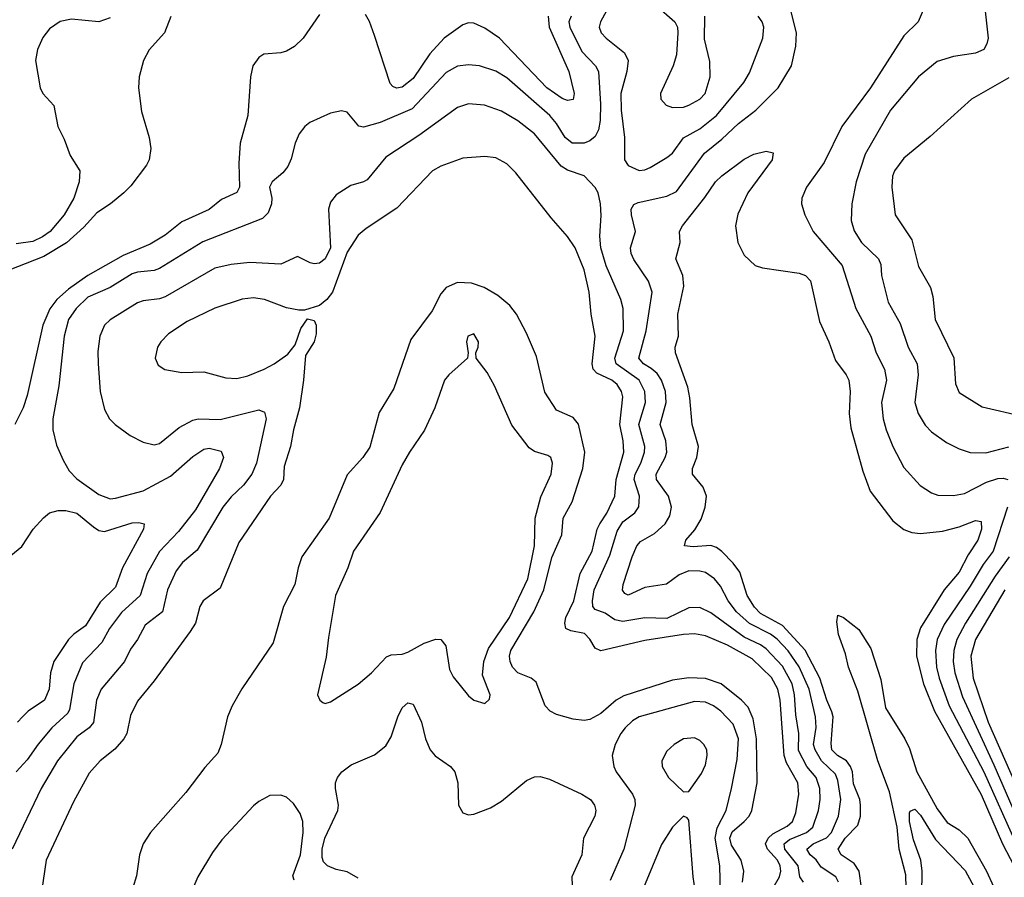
# Model space of a CAD drawing. Header units: inches. Extents: x 1649636 to 1815363, y 506543 to 641975.
# Tile 305 of 656: x 1682662 to 1686234, y 626228 to 629338. Entities that reach past the tile are written whole.
import ezdxf

# ---------------------------------------------------------------- set-up
doc = ezdxf.new("R2010")
doc.units = ezdxf.units.IN
doc.header["$MEASUREMENT"] = 0
doc.layers.add('B6682', color=7, linetype='Continuous')

msp = doc.modelspace()

# ---------------------------------------------------------------- linework, layer by layer
at = {"layer": 'B6682', "color": 5}
for points, elevation in [([(1685955.8, 629410), (1685922, 629330), (1685870, 629279.2), (1685748.9, 629090), (1685645.1, 628950), (1685580.3, 628819.7), (1685517, 628730), (1685499.3, 628690), (1685498, 628670), (1685510.3, 628630), (1685541.2, 628570), (1685646, 628446), (1685695, 628290), (1685749.6, 628189.6), (1685768.9, 628130), (1685798.9, 628070), (1685806.9, 628030), (1685788.4, 627950), (1685794.1, 627890), (1685805.3, 627850), (1685830.1, 627790.1), (1685870, 627714), (1685929, 627649), (1685970, 627622.4), (1685993, 627613), (1686050, 627611.8), (1686090, 627619.5), (1686170, 627660.7), (1686210, 627673.9), (1686230, 627674.8), (1686246.4, 627670)], 640), ([(1684790.7, 629370), (1684769.4, 629330), (1684764.8, 629310), (1684771.9, 629290), (1684789.3, 629270), (1684856.8, 629216.8), (1684870.1, 629190), (1684865.1, 629150), (1684842.9, 629070), (1684844.3, 629010), (1684856.1, 628910), (1684855.9, 628830), (1684870, 628809.2), (1684910, 628791.1), (1684930, 628792.8), (1684950, 628801.4), (1685010, 628838), (1685030, 628853.5), (1685070.7, 628909.3), (1685130, 628941.6), (1685190, 628990.1), (1685289.1, 629110), (1685310, 629144.9), (1685358.5, 629270), (1685362, 629310), (1685355.8, 629330), (1685341.1, 629350)], 660), ([(1685632.5, 626210), (1685622.6, 626230), (1685570, 626264.6), (1685551.1, 626291.1), (1685529.4, 626310), (1685518.1, 626330), (1685541.1, 626350), (1685589.3, 626370.7), (1685607.4, 626390), (1685633.1, 626450), (1685641.5, 626510), (1685630, 626579.1), (1685621.5, 626601.5), (1685570.7, 626650.7), (1685547.7, 626690), (1685542.4, 626710), (1685551.1, 626771.1), (1685549.3, 626809.3), (1685525.8, 626910), (1685490, 626991.3), (1685450, 627049.2), (1685410, 627091.6), (1685386.3, 627110), (1685310, 627147.7), (1685262.6, 627190), (1685232.8, 627230), (1685204, 627284), (1685182.9, 627310), (1685150, 627332.9), (1685130, 627338.5), (1685090, 627339.1), (1685055, 627325), (1685009.1, 627290.9), (1684930, 627278.4), (1684870, 627251.6), (1684857.5, 627257.5), (1684848.9, 627268.9), (1684851.9, 627290), (1684884, 627390), (1684901, 627430), (1684914.4, 627445.6), (1684965.1, 627474.9), (1685003.9, 627510), (1685020.9, 627539.1), (1685027.2, 627570), (1685016.3, 627610), (1684973, 627670), (1684971.8, 627690), (1685003.7, 627750), (1685009.9, 627770), (1685006.4, 627810), (1684985.9, 627870), (1685007.7, 627950), (1685004.8, 627990), (1684990.3, 628030), (1684974.4, 628054.4), (1684953.4, 628073.4), (1684924.7, 628090), (1684908.4, 628110), (1684934.5, 628210), (1684956.6, 628350), (1684943.6, 628390), (1684890, 628467.9), (1684880.5, 628490), (1684878.5, 628510), (1684896.5, 628570), (1684881.8, 628630), (1684880.8, 628650), (1684890, 628666.9), (1684905.7, 628674.3), (1685010, 628697.2), (1685045.3, 628714.7), (1685146.6, 628853.4), (1685210, 628903.8), (1685270, 628961.2), (1685333.2, 629010), (1685413.2, 629090), (1685462.4, 629170), (1685478.2, 629241.8), (1685480.2, 629290), (1685455.1, 629390)], 640), ([(1684970, 629390.6), (1685039.3, 629330), (1685048.7, 629310), (1685050.3, 629290.3), (1685044.4, 629210), (1685032.3, 629170), (1684986.7, 629070), (1684988.5, 629050), (1685007.2, 629027.2), (1685030, 629019.2), (1685070, 629020.9), (1685090, 629028.1), (1685130, 629048.8), (1685149, 629070), (1685167.5, 629130), (1685165.7, 629185.7), (1685146.6, 629266.6), (1685148.2, 629350)], 680), ([(1686162.6, 629390), (1686175, 629270), (1686170.9, 629250), (1686159.7, 629230), (1686130, 629215.6), (1686050, 629204), (1685990, 629185.6), (1685923.2, 629130), (1685821, 629010), (1685729.7, 628850.3), (1685696.8, 628750), (1685681.2, 628670), (1685678.8, 628610), (1685690, 628572), (1685715.8, 628530), (1685777.7, 628470), (1685786.3, 628450), (1685788.7, 628410), (1685812.9, 628312.9), (1685856.3, 628236.3), (1685885.5, 628150), (1685918.5, 628090), (1685922, 628050), (1685910.1, 627950), (1685921.9, 627910), (1685946.9, 627866.9), (1685970, 627842.9), (1686024.8, 627804.8), (1686070, 627781.8), (1686110, 627768), (1686167.1, 627767.1), (1686250, 627788.5)], 660), ([(1683210.9, 629349.1), (1683187.2, 629290), (1683132.1, 629227.9), (1683111, 629190), (1683095.2, 629130), (1683093.7, 629090), (1683104.5, 629004.5), (1683131.6, 628910), (1683138.7, 628870), (1683132, 628830), (1683122, 628810), (1683065, 628735), (1683040.7, 628710), (1682992.4, 628670), (1682942.2, 628637.8), (1682895, 628585), (1682831.8, 628528.2), (1682750, 628478.8), (1682585.3, 628414.7)], 580), ([(1683750, 629356.9), (1683690.2, 629270), (1683659.2, 629240.8), (1683630, 629223.1), (1683610, 629216.8), (1683547.7, 629212.3), (1683530, 629200.9), (1683507.7, 629170), (1683499.2, 629130), (1683490.3, 628990), (1683461.8, 628890), (1683457.7, 628817.7), (1683459.5, 628730), (1683450, 628711), (1683394.4, 628685.6), (1683350, 628649.3), (1683250, 628605.1), (1683190, 628556), (1683136.1, 628523.9), (1683037.9, 628482.1), (1682910, 628410.3), (1682840, 628360), (1682797.3, 628322.7), (1682771.2, 628288.8), (1682745.8, 628230), (1682690, 627975.1), (1682674.8, 627930), (1682645.1, 627870)], 620), ([(1684662.7, 629350), (1684654.2, 629330), (1684657.7, 629310), (1684702.1, 629222.1), (1684750.7, 629170.7), (1684762, 629150), (1684769, 629031), (1684767.6, 628972.4), (1684761.6, 628938.4), (1684750, 628914), (1684730, 628898.3), (1684710, 628890.4), (1684666.6, 628890), (1684641, 628910), (1684610, 628961.5), (1684585.8, 628990), (1684430, 629127.3), (1684390, 629150.6), (1684330, 629170.8), (1684290, 629174), (1684250, 629169.1), (1684210, 629146.1), (1684085.8, 629014.2), (1683970, 628964.7), (1683910, 628947.4), (1683892.1, 628952.1), (1683850, 629002.4), (1683830, 629007.1), (1683790, 628999.2), (1683715.3, 628964.7), (1683697, 628950), (1683676.7, 628923.3), (1683661.5, 628890), (1683647.5, 628832.5), (1683634.8, 628805.2), (1683617.2, 628782.8), (1683578, 628750), (1683569, 628730), (1683577.1, 628690), (1683576.4, 628670), (1683563.2, 628636.8), (1683543.5, 628616.5), (1683327.3, 628532.7), (1683170, 628435.3), (1683150, 628428.4), (1683090, 628422.6), (1683070, 628416.1), (1682990, 628367.1), (1682910, 628331.6), (1682866.7, 628290), (1682839.9, 628250), (1682823.6, 628190), (1682804.8, 628010), (1682783.2, 627890), (1682782.2, 627850), (1682795.4, 627795.4), (1682820, 627740), (1682842.1, 627702.1), (1682870, 627672.6), (1682950, 627615.7), (1682990, 627600.9), (1683010, 627603), (1683110, 627629.5), (1683210, 627682.6), (1683290, 627754.1), (1683330, 627780.8), (1683350, 627783.5), (1683392.9, 627772.9), (1683401.2, 627750), (1683387.8, 627710), (1683299.8, 627560.2), (1683238.2, 627481.8), (1683170, 627409.8), (1683124.3, 627330), (1683099.8, 627250), (1683031.9, 627188.1), (1682987.8, 627130), (1682960.4, 627079.6), (1682890, 627006.2), (1682859, 626930), (1682843.2, 626836.8), (1682837.2, 626822.8), (1682779.2, 626770), (1682730, 626711.3), (1682690, 626654), (1682649.7, 626610.3)], 640), ([(1682990, 629344.5), (1682950, 629329.8), (1682850, 629338.9), (1682808.7, 629331.3), (1682770, 629304.7), (1682746.7, 629273.3), (1682727.3, 629230), (1682719.7, 629190), (1682736.4, 629090), (1682746.4, 629070), (1682786.4, 629026.4), (1682801.3, 628950), (1682824.2, 628904.2), (1682845.6, 628845.6), (1682880.3, 628790), (1682878, 628750), (1682859.1, 628690), (1682823.9, 628630), (1682772.5, 628570), (1682745.3, 628550), (1682710, 628533.3), (1682650, 628524.9)], 560), ([(1684579.4, 629350), (1684583.4, 629310), (1684654.9, 629150), (1684674.2, 629070), (1684670, 629048), (1684650, 629044.6), (1684630, 629052.2), (1684574, 629090), (1684403.4, 629270), (1684350, 629307.1), (1684310, 629325.5), (1684290, 629326.3), (1684270, 629319.4), (1684202, 629270), (1684150, 629214.3), (1684090, 629124.6), (1684050, 629092.5), (1684029.4, 629089.4), (1684015.4, 629095.4), (1684005.8, 629105.8), (1683950, 629280.7), (1683931.6, 629331.6), (1683916.3, 629356.3)], 620), ([(1686250, 629126.2), (1686115.3, 629050), (1685965.4, 628914.6), (1685870, 628835.6), (1685835.5, 628790), (1685828.4, 628770), (1685826, 628730), (1685838.2, 628630), (1685898.8, 628538.8), (1685922.3, 628442.3), (1685966.5, 628366.5), (1685974.3, 628334.3), (1685982.9, 628250), (1686051.3, 628111.3), (1686056.7, 628016.7), (1686070, 627985.7), (1686153.7, 627933.7), (1686300.4, 627900.4)], 680), ([(1685505.9, 626210), (1685492.7, 626230), (1685486.3, 626270), (1685437.7, 626330), (1685435.2, 626350), (1685454.4, 626365.6), (1685516.7, 626390), (1685539.5, 626410), (1685559.7, 626470), (1685565.6, 626510), (1685565.4, 626550), (1685551.5, 626590), (1685517.6, 626630), (1685487.4, 626687.4), (1685488.6, 626750), (1685477.4, 626817.4), (1685473.1, 626890), (1685464.1, 626930), (1685430, 626993.7), (1685370, 627056), (1685350, 627070.5), (1685290, 627099.2), (1685170, 627186.4), (1685130, 627206.8), (1685090, 627204.7), (1685010, 627166.2), (1684930, 627168.7), (1684850, 627155.3), (1684821.2, 627161.2), (1684785.8, 627185.8), (1684750, 627199.2), (1684741.7, 627210), (1684740.3, 627230), (1684746.9, 627270), (1684803.7, 627396.3), (1684830, 627482.7), (1684850, 627516.6), (1684893.7, 627550), (1684908.1, 627571.9), (1684910.4, 627610), (1684891.4, 627670), (1684895.3, 627690), (1684915.7, 627730), (1684929.1, 627770), (1684929.9, 627790.1), (1684908.8, 627870), (1684932.6, 627950), (1684930.3, 627990), (1684909.9, 628030), (1684826, 628090), (1684821.8, 628110), (1684852.2, 628210), (1684851.8, 628290), (1684842.8, 628322.8), (1684790, 628445.4), (1684770.8, 628510), (1684766.9, 628553.1), (1684772, 628628), (1684769.8, 628670), (1684760.3, 628710), (1684750, 628729.7), (1684710, 628771.9), (1684650, 628792.5), (1684626.9, 628806.9), (1684530, 628923.7), (1684470, 628971.2), (1684410, 629005.7), (1684347.9, 629027.9), (1684290, 629032.9), (1684250, 629019.4), (1684110, 628917.9), (1683990, 628838.6), (1683922.9, 628757.1), (1683910, 628749.2), (1683863.6, 628736.4), (1683810, 628702.7), (1683790, 628676.3), (1683782.1, 628650), (1683790, 628510), (1683770.6, 628470), (1683750, 628454.9), (1683730, 628452.3), (1683716.4, 628456.4), (1683670, 628479.3), (1683610, 628451.4), (1683497, 628457), (1683429.9, 628449.9), (1683370, 628436.9), (1683190, 628332.2), (1683170, 628324.9), (1683110, 628318.7), (1683090, 628310.6), (1682990.1, 628249.9), (1682970.1, 628229.9), (1682952.6, 628190), (1682946.1, 628133.9), (1682946.7, 628090), (1682954.7, 627990), (1682970, 627924), (1682988.5, 627890), (1683008.4, 627870), (1683063, 627830), (1683110, 627806), (1683150, 627796), (1683170, 627801.1), (1683241, 627859), (1683290, 627885), (1683310, 627890.9), (1683390, 627888.1), (1683530, 627923.5), (1683550, 627914), (1683556.2, 627890), (1683521.5, 627730), (1683505, 627690), (1683474.8, 627650), (1683430, 627607.9), (1683398.9, 627570), (1683305.8, 627414.2), (1683253.5, 627370), (1683230, 627338.8), (1683198.1, 627270), (1683180.8, 627190), (1683117.7, 627142.3), (1683090.2, 627090), (1683064.8, 627055.2), (1683043, 627010), (1682957.5, 626910), (1682941.1, 626870), (1682930.5, 626789.5), (1682914.7, 626770), (1682870, 626736.8), (1682799.5, 626650), (1682740.1, 626550), (1682635.3, 626330)], 660), ([(1685395.1, 626190), (1685418.6, 626230), (1685423, 626250), (1685420.8, 626270), (1685411.4, 626290), (1685375.1, 626330), (1685368.1, 626350), (1685377.2, 626370), (1685394.3, 626385.7), (1685446.2, 626413.8), (1685466.2, 626430), (1685477.9, 626462.1), (1685488.8, 626530), (1685485.4, 626570), (1685443.7, 626643.7), (1685436, 626670), (1685420.9, 626870), (1685412.6, 626910), (1685390, 626952.8), (1685319.9, 627019.9), (1685230, 627069.9), (1685150, 627103.2), (1685110, 627110.3), (1685070, 627108.8), (1684930, 627087.1), (1684770, 627049.2), (1684750, 627058.7), (1684731.1, 627091.1), (1684711.6, 627111.6), (1684661.5, 627121.5), (1684643.8, 627130), (1684640.1, 627150), (1684643.6, 627170), (1684672.7, 627230), (1684696, 627330), (1684739.4, 627410), (1684757.7, 627490), (1684766.5, 627510), (1684792.1, 627547.9), (1684821.5, 627610), (1684826.2, 627670), (1684853.5, 627770), (1684851, 627810), (1684839, 627870), (1684849.9, 627970), (1684845.7, 627990), (1684830, 628014.3), (1684810.8, 628030.8), (1684756, 628056), (1684742.8, 628070), (1684739.3, 628090), (1684749.9, 628190), (1684735.8, 628270), (1684728, 628350), (1684710, 628431.1), (1684676.8, 628510), (1684650, 628552), (1684590, 628618.9), (1684462.1, 628782.1), (1684430, 628814.7), (1684390, 628836.4), (1684350, 628842), (1684270, 628835.1), (1684190, 628806.9), (1684160.3, 628790), (1684030, 628653.7), (1683919.4, 628580.6), (1683890, 628556.2), (1683850, 628494.5), (1683796.9, 628350), (1683776.4, 628323.6), (1683750, 628301.1), (1683695.9, 628284.1), (1683675.2, 628284.8), (1683630, 628292.5), (1683550, 628322.5), (1683510, 628328.9), (1683470, 628324.8), (1683370, 628292.1), (1683270, 628242.9), (1683201.9, 628198.1), (1683174, 628170), (1683162.3, 628150), (1683154.4, 628110), (1683164.9, 628084.9), (1683188.9, 628068.9), (1683250, 628058.2), (1683330, 628060.2), (1683410, 628039), (1683450, 628036.9), (1683490, 628045.7), (1683549.4, 628070.6), (1683585.4, 628090), (1683634.9, 628125.1), (1683661.7, 628158.3), (1683682, 628218), (1683706.6, 628253.4), (1683730, 628246.8), (1683738.4, 628230), (1683738, 628198), (1683730.2, 628170), (1683699.5, 628120.5), (1683692.5, 628030), (1683677.3, 627930), (1683655.4, 627850), (1683645, 627790), (1683622.2, 627717.8), (1683619.1, 627670), (1683610.1, 627650), (1683572.6, 627610), (1683457.9, 627442.1), (1683390, 627276.9), (1683328, 627230), (1683315.6, 627210), (1683299.7, 627150), (1683280.2, 627119.8), (1683150, 626940.9), (1683090, 626866.2), (1683064.7, 626815.3), (1683050.8, 626750), (1683040.6, 626730), (1683007.5, 626692.5), (1682954.7, 626650), (1682914.8, 626605.2), (1682857.8, 626502.2), (1682758.3, 626290), (1682732.2, 626110)], 680), ([(1685716.6, 626190), (1685707.7, 626250), (1685690, 626278.5), (1685642.5, 626310), (1685631, 626330), (1685657, 626370), (1685703, 626417), (1685712.1, 626450), (1685712.6, 626490), (1685710.5, 626510.5), (1685687.5, 626567.5), (1685683.9, 626610), (1685676.6, 626630), (1685661.9, 626650), (1685628.6, 626670), (1685608.7, 626690), (1685606.5, 626713.5), (1685613.2, 626810), (1685608.5, 626828.5), (1685590, 626870), (1685564.5, 626950), (1685511.3, 627051.3), (1685430, 627141.1), (1685350, 627185.1), (1685327.6, 627207.6), (1685301.5, 627250), (1685274.2, 627334.2), (1685250, 627366.8), (1685209.3, 627409.3), (1685190, 627424.3), (1685170, 627431.2), (1685106, 627426), (1685074, 627430), (1685079.4, 627450), (1685112, 627488), (1685133.9, 627526.1), (1685149.4, 627570), (1685154.1, 627610), (1685142.2, 627642.2), (1685103.2, 627690), (1685102.4, 627710), (1685118.9, 627750), (1685124.7, 627790), (1685101.7, 627870), (1685093.6, 627966.4), (1685085.7, 628005.7), (1685040.9, 628130), (1685040.3, 628150), (1685052.7, 628190), (1685049.4, 628270), (1685071, 628371), (1685067.8, 628410), (1685042.9, 628470), (1685058.5, 628530), (1685056.2, 628570), (1685066.4, 628590), (1685147.5, 628692.5), (1685186.3, 628750), (1685210, 628771.7), (1685290, 628831.5), (1685326, 628850), (1685370, 628860.4), (1685395.2, 628855.2), (1685392, 628830), (1685303.6, 628710), (1685267.8, 628632.2), (1685259.1, 628590), (1685267.4, 628530), (1685290, 628483.6), (1685330, 628446.9), (1685357.3, 628437.3), (1685490, 628418.2), (1685513.1, 628410), (1685531.3, 628391.3), (1685563.1, 628243.1), (1685597.4, 628170), (1685622, 628102), (1685660.7, 628050), (1685670.2, 628030), (1685674.4, 627990), (1685670.8, 627910), (1685677.9, 627857.9), (1685721, 627701), (1685747.9, 627627.9), (1685830, 627520.3), (1685869.5, 627489.5), (1685898.2, 627478.3), (1685930, 627474.8), (1686010, 627483.2), (1686070, 627498.9), (1686130, 627521.5), (1686150, 627517.6), (1686151.7, 627490), (1686138.5, 627450), (1686102.4, 627397.6), (1686070, 627334.9), (1686015.4, 627270), (1685930, 627133), (1685916.7, 627090), (1685915.7, 627030), (1685940.7, 626930), (1685981, 626830), (1686150, 626528), (1686227.4, 626350), (1686270, 626268.9)], 620), ([(1685284.2, 626210), (1685289.1, 626250), (1685279.9, 626290), (1685244.3, 626344.3), (1685238.3, 626370), (1685247.4, 626392.6), (1685290.8, 626430), (1685308.6, 626450), (1685318.6, 626470), (1685337.3, 626570), (1685335.2, 626730), (1685322.9, 626802.9), (1685304.6, 626844.6), (1685281.2, 626870), (1685206.5, 626930), (1685150, 626949.1), (1685090, 626951.9), (1685030, 626942.9), (1684854.3, 626885.7), (1684826.4, 626870), (1684770, 626821.5), (1684730, 626799.9), (1684710, 626796.8), (1684670, 626801.1), (1684610, 626818.4), (1684587.2, 626830), (1684569, 626850), (1684536.1, 626936.1), (1684518.3, 626950), (1684469.3, 626969.3), (1684450.4, 626990), (1684441.3, 627010), (1684438.9, 627030), (1684443.7, 627050), (1684527.8, 627190), (1684564, 627270), (1684592.7, 627387.3), (1684629.1, 627470), (1684633.9, 627530), (1684666.1, 627590), (1684704.9, 627710), (1684712, 627770), (1684690, 627870.9), (1684670, 627894.9), (1684610, 627921.6), (1684567.5, 627987.5), (1684536.6, 628116.6), (1684501.3, 628201.3), (1684464.8, 628270), (1684440.7, 628300.7), (1684397, 628337), (1684346.8, 628366.8), (1684301.9, 628381.9), (1684250, 628384.4), (1684210, 628366.5), (1684190, 628343.5), (1684158.4, 628281.6), (1684081.7, 628178.3), (1684019.3, 628000.7), (1683966.4, 627913.6), (1683932.5, 627787.5), (1683907.7, 627750), (1683850, 627687), (1683784.5, 627530), (1683686.1, 627390), (1683672.3, 627350), (1683660.4, 627290), (1683619.8, 627210), (1683582.1, 627077.9), (1683468.5, 626911.5), (1683432.7, 626850), (1683415.9, 626810), (1683393.8, 626710), (1683381.6, 626678.4), (1683333.7, 626626.3), (1683264.8, 626535.2), (1683137.3, 626390), (1683110.2, 626350), (1683097.2, 626310), (1683086.1, 626233.9), (1683072.4, 626190)], 720), ([(1682630, 627395.3), (1682670, 627427.2), (1682710.9, 627490), (1682748.3, 627531.7), (1682770.9, 627549.1), (1682802.1, 627557.9), (1682830, 627557.7), (1682870, 627548.1), (1682930, 627498.4), (1682950, 627486), (1682970, 627481.8), (1683070, 627513), (1683094.4, 627514.4), (1683114, 627510), (1683111.9, 627490), (1683035.7, 627350), (1683010, 627280.3), (1682954.1, 627225.9), (1682900.6, 627139.4), (1682859.2, 627110), (1682839.4, 627090), (1682786.6, 627010), (1682774, 626970), (1682769.6, 626910), (1682752.5, 626870), (1682693.5, 626830), (1682672.6, 626810), (1682654.8, 626790)], 620), ([(1686246.1, 627570), (1686193.7, 627410), (1686157.9, 627362.1), (1686110, 627283.2), (1686015.7, 627144.3), (1685990.8, 627090), (1685984.6, 627050), (1685988.2, 626990), (1685998, 626950), (1686033.8, 626850), (1686159.9, 626610), (1686274.2, 626354.2)], 640), ([(1686252, 627390), (1686200.6, 627319.4), (1686093.9, 627150), (1686061.6, 627090), (1686050.4, 627050), (1686048.5, 627010), (1686055.1, 626970), (1686082, 626882), (1686196.1, 626636.1), (1686285.2, 626430)], 660), ([(1686235.7, 627270), (1686129.1, 627090), (1686112.1, 627030), (1686121.3, 626950), (1686176.1, 626790), (1686317.3, 626470)], 680), ([(1685878.6, 626190), (1685876.9, 626236.9), (1685853.1, 626330), (1685845, 626410), (1685817.8, 626537.8), (1685775.5, 626650), (1685702.4, 626902.4), (1685668.9, 626990), (1685658.6, 627038.6), (1685632.1, 627107.9), (1685626.2, 627153.8), (1685630, 627178), (1685651, 627170), (1685706, 627126), (1685750, 627057.3), (1685785.8, 626945.8), (1685803, 626843), (1685873, 626730), (1685890, 626694.9), (1685917.3, 626610), (1685990, 626476.8), (1686026.7, 626426.7), (1686070, 626400.6), (1686101.8, 626370), (1686170, 626250.7), (1686195.3, 626195.3)], 580), ([(1683890, 626225), (1683850, 626248.2), (1683810, 626256.9), (1683778.9, 626270), (1683764.6, 626284.6), (1683759.5, 626299.5), (1683759.5, 626330), (1683769, 626370), (1683816.3, 626470), (1683818.9, 626490), (1683808, 626550), (1683808.5, 626570), (1683815.3, 626590), (1683830.9, 626610), (1683864.6, 626635.4), (1683950, 626672.3), (1683990, 626704.7), (1684010, 626737), (1684033.8, 626810), (1684050, 626842.6), (1684070, 626861.1), (1684090, 626855.8), (1684120.5, 626790), (1684134.8, 626730), (1684150.8, 626690.8), (1684170, 626668.9), (1684224.9, 626630), (1684240.9, 626610), (1684252.1, 626570), (1684253.6, 626490), (1684270, 626461.7), (1684290, 626454), (1684310, 626456.5), (1684370, 626479.8), (1684410, 626504.1), (1684501.1, 626578.9), (1684530, 626592), (1684550, 626593.7), (1684583.8, 626583.8), (1684701.1, 626530), (1684732.6, 626510), (1684748, 626490), (1684752.2, 626470), (1684749.2, 626450), (1684707.7, 626370), (1684701.2, 626310), (1684664.8, 626230), (1684668.4, 626130)], 720), ([(1685204.6, 626170), (1685202.5, 626270), (1685185.5, 626370), (1685192.9, 626407.1), (1685224.9, 626470), (1685244.8, 626550), (1685265.3, 626654.7), (1685269.5, 626730), (1685250, 626783.7), (1685206.3, 626830), (1685178.9, 626850), (1685150, 626862.7), (1685110, 626865), (1684909.1, 626810), (1684885.2, 626794.8), (1684859, 626770), (1684843, 626750), (1684822.2, 626710), (1684811.9, 626670), (1684817.7, 626630), (1684826.7, 626610), (1684885.7, 626530), (1684893.8, 626510), (1684895.3, 626490), (1684853.6, 626330), (1684804, 626216)], 740), ([(1683657.7, 626217.7), (1683653.3, 626233.3), (1683680.7, 626310), (1683690.4, 626390.4), (1683689.9, 626429.9), (1683679.5, 626459.5), (1683655.1, 626495.1), (1683630, 626519.1), (1683610, 626526.4), (1683570, 626524.2), (1683530, 626503.5), (1683510, 626487.4), (1683396, 626364), (1683361.7, 626318.3), (1683309.1, 626230), (1683283.1, 626170)], 740), ([(1685935.3, 626164.7), (1685935.7, 626250), (1685930.7, 626290.7), (1685904.5, 626364.5), (1685890.4, 626430), (1685890, 626462), (1685892.5, 626467.5), (1685910, 626475), (1685930, 626453.7), (1685984.6, 626364.6), (1686092.4, 626252.4), (1686147.9, 626150)], 560)]:
    msp.add_lwpolyline(points, dxfattribs=dict(at, elevation=elevation))
for points, elevation in [([(1684310, 628198.5), (1684287.8, 628190), (1684283, 628170), (1684288.9, 628130), (1684286.7, 628110), (1684219.5, 628050), (1684203.9, 628030), (1684168.7, 627930), (1684130.6, 627849.4), (1684076.2, 627770), (1684050, 627723), (1683970, 627551.2), (1683873, 627410), (1683853, 627350), (1683808.4, 627250), (1683782, 627098), (1683774, 627026), (1683742.8, 626890), (1683751.3, 626870), (1683762, 626862), (1683770, 626858.8), (1683790, 626864), (1683890, 626928), (1683938.4, 626970), (1683992.8, 627027.2), (1684010, 627035), (1684050, 627037.7), (1684070, 627044.3), (1684130, 627077.1), (1684172.1, 627092.1), (1684190, 627090.2), (1684207.8, 627067.8), (1684222, 626982), (1684234.6, 626954.6), (1684290, 626885.5), (1684310, 626870.6), (1684350, 626858.8), (1684366.3, 626873.7), (1684369.4, 626890), (1684341.4, 626961.4), (1684346, 627010), (1684362.4, 627057.6), (1684438.6, 627170), (1684505.1, 627310), (1684529.3, 627430), (1684531.9, 627530), (1684552.3, 627607.7), (1684590.7, 627690), (1684595.1, 627730), (1684589.7, 627749.7), (1684577.8, 627757.8), (1684530, 627772.2), (1684510, 627784.7), (1684447.2, 627867.2), (1684384.5, 628010), (1684358, 628058), (1684318.4, 628110), (1684317.6, 628130), (1684325.4, 628150), (1684326.2, 628170)], 740), ([(1685110, 626733.5), (1685070, 626729.7), (1685037.1, 626710), (1685010, 626685.1), (1684991.8, 626650), (1684993.1, 626630), (1685016, 626590), (1685070, 626538), (1685090, 626539.1), (1685135.1, 626604.9), (1685150, 626635.5), (1685156.8, 626670), (1685154.6, 626690), (1685144, 626710), (1685130, 626724)], 760), ([(1685070, 626449.4), (1685030, 626409.7), (1684990, 626346.9), (1684925.4, 626190), (1684920, 626140), (1684928.8, 625970), (1684952.8, 625890), (1684962.9, 625870), (1684995, 625830), (1685070, 625771.5), (1685130, 625736.8), (1685170, 625725.3), (1685188.7, 625731.3), (1685194, 625746), (1685187.3, 625832.7), (1685116.7, 626156.7), (1685105.9, 626230), (1685090, 626435.3), (1685083.7, 626443.7)], 760)]:
    msp.add_lwpolyline(points, close=True, dxfattribs=dict(at, elevation=elevation))

doc.saveas('drawing.dxf')
